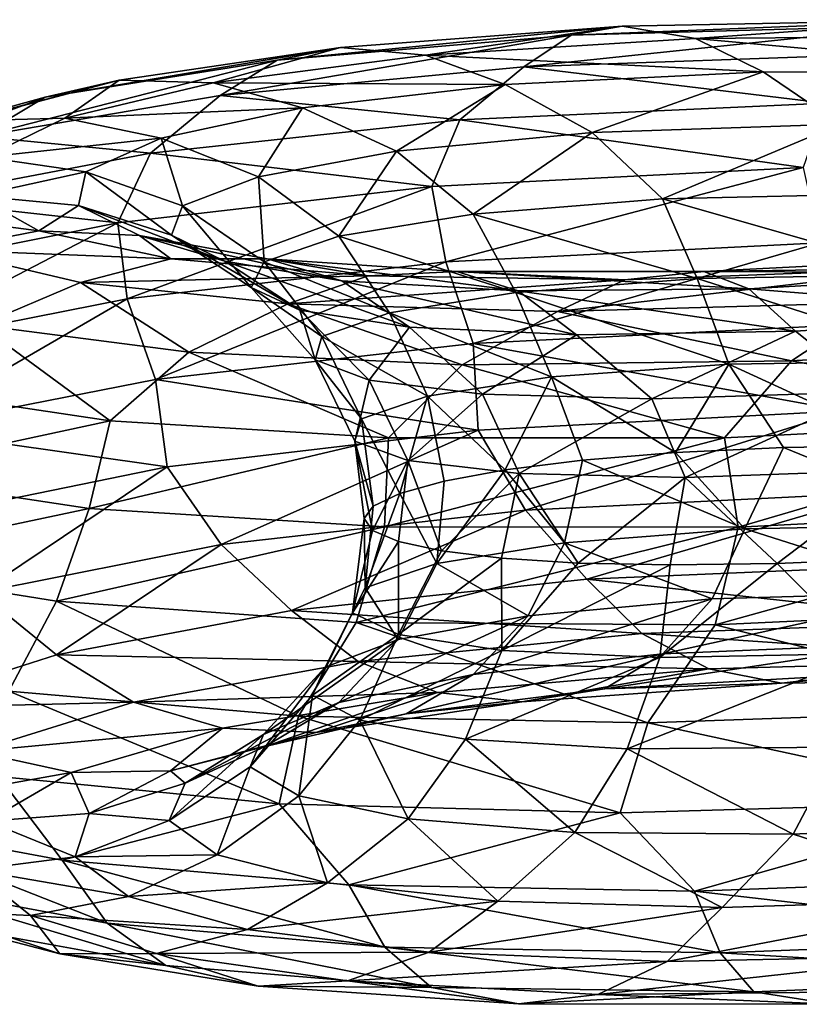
# Model space of a CAD drawing. Header units: metres. Extents: x -109 to 109, y -917 to 389.
# Tile 290 of 656: x -15.91 to -10.46, y -762.55 to -755.67. Entities that reach past the tile are written whole.
import ezdxf

# ---------------------------------------------------------------- set-up
doc = ezdxf.new("R2010")
doc.units = ezdxf.units.M
doc.layers.add('solid_24503124_XXX_01_SW0001', color=7, linetype='CONTINUOUS')

msp = doc.modelspace()

# ---------------------------------------------------------------- linework, layer by layer
at = {"layer": 'solid_24503124_XXX_01_SW0001'}
for points in [[(-14.106242, -755.948242, -17.474421), (-13.663479, -755.860596, -16.905458), (-11.695476, -755.711426, -19.204628)], [(-12.052533, -755.773682, -19.828331), (-14.106242, -755.948242, -17.474421), (-11.695476, -755.711426, -19.204628)], [(-11.695476, -755.711426, -19.204628), (-13.663479, -755.860596, -16.905458), (-13.06951, -755.914978, -16.505341)], [(-11.695476, -755.711426, -19.204628), (-13.06951, -755.914978, -16.505341), (-11.182524, -755.797852, -18.709648)], [(-12.381692, -755.995361, -20.388254), (-12.052533, -755.773682, -19.828331), (-9.631332, -755.707825, -21.806547)], [(-9.881902, -755.908508, -22.408657), (-12.381692, -755.995361, -20.388254), (-9.631332, -755.707825, -21.806547)], [(-12.052533, -755.773682, -19.828331), (-11.695476, -755.711426, -19.204628), (-9.367468, -755.666443, -21.14135)], [(-9.631332, -755.707825, -21.806547), (-12.052533, -755.773682, -19.828331), (-9.367468, -755.666443, -21.14135)], [(-9.367468, -755.666443, -21.14135), (-11.695476, -755.711426, -19.204628), (-11.182524, -755.797852, -18.709648)], [(-9.367468, -755.666443, -21.14135), (-11.182524, -755.797852, -18.709648), (-8.952052, -755.780273, -20.566967)], [(-14.505904, -756.19519, -17.980812), (-14.106242, -755.948242, -17.474421), (-12.052533, -755.773682, -19.828331)], [(-12.381692, -755.995361, -20.388254), (-14.505904, -756.19519, -17.980812), (-12.052533, -755.773682, -19.828331)], [(-8.952052, -755.780273, -20.566967), (-11.182524, -755.797852, -18.709648), (-8.578742, -756.036621, -20.010048)], [(-11.182524, -755.797852, -18.709648), (-13.06951, -755.914978, -16.505341), (-10.71075, -756.030334, -18.220985)], [(-11.182524, -755.797852, -18.709648), (-10.71075, -756.030334, -18.220985), (-8.578742, -756.036621, -20.010048)], [(-15.729293, -756.206848, -14.811019), (-15.210021, -756.089844, -14.308744), (-13.663479, -755.860596, -16.905458)], [(-14.106242, -755.948242, -17.474421), (-15.729293, -756.206848, -14.811019), (-13.663479, -755.860596, -16.905458)], [(-13.663479, -755.860596, -16.905458), (-15.210021, -756.089844, -14.308744), (-14.55428, -756.108826, -14.015977)], [(-13.663479, -755.860596, -16.905458), (-14.55428, -756.108826, -14.015977), (-13.06951, -755.914978, -16.505341)], [(-13.06951, -755.914978, -16.505341), (-14.55428, -756.108826, -14.015977), (-12.513065, -756.119324, -16.100134)], [(-13.06951, -755.914978, -16.505341), (-12.513065, -756.119324, -16.100134), (-10.71075, -756.030334, -18.220985)], [(-10.274626, -756.25, -22.798155), (-12.381692, -755.995361, -20.388254), (-9.881902, -755.908508, -22.408657)], [(-16.189741, -756.482605, -15.253931), (-15.729293, -756.206848, -14.811019), (-14.106242, -755.948242, -17.474421)], [(-14.505904, -756.19519, -17.980812), (-16.189741, -756.482605, -15.253931), (-14.106242, -755.948242, -17.474421)], [(-12.830863, -756.366333, -20.693031), (-14.505904, -756.19519, -17.980812), (-12.381692, -755.995361, -20.388254)], [(-10.274626, -756.25, -22.798155), (-12.830863, -756.366333, -20.693031), (-12.381692, -755.995361, -20.388254)], [(-10.71075, -756.030334, -18.220985), (-12.513065, -756.119324, -16.100134), (-11.903889, -756.455139, -15.903312)], [(-10.71075, -756.030334, -18.220985), (-11.903889, -756.455139, -15.903312), (-10.171016, -756.395569, -17.918137)], [(-8.578742, -756.036621, -20.010048), (-10.71075, -756.030334, -18.220985), (-10.171016, -756.395569, -17.918137)], [(-16.87208, -756.523071, -11.912678), (-16.287785, -756.373352, -11.488008), (-15.210021, -756.089844, -14.308744)], [(-15.729293, -756.206848, -14.811019), (-16.87208, -756.523071, -11.912678), (-15.210021, -756.089844, -14.308744)], [(-15.210021, -756.089844, -14.308744), (-16.287785, -756.373352, -11.488008), (-15.591418, -756.354675, -11.311617)], [(-15.210021, -756.089844, -14.308744), (-15.591418, -756.354675, -11.311617), (-14.55428, -756.108826, -14.015977)], [(-14.55428, -756.108826, -14.015977), (-15.591418, -756.354675, -11.311617), (-13.929408, -756.281677, -13.70693)], [(-14.55428, -756.108826, -14.015977), (-13.929408, -756.281677, -13.70693), (-12.513065, -756.119324, -16.100134)], [(-12.513065, -756.119324, -16.100134), (-13.929408, -756.281677, -13.70693), (-13.273298, -756.58551, -13.627597)], [(-12.513065, -756.119324, -16.100134), (-13.273298, -756.58551, -13.627597), (-11.903889, -756.455139, -15.903312)], [(-14.992502, -756.599365, -18.190552), (-16.189741, -756.482605, -15.253931), (-14.505904, -756.19519, -17.980812)], [(-12.830863, -756.366333, -20.693031), (-14.992502, -756.599365, -18.190552), (-14.505904, -756.19519, -17.980812)], [(-17.381779, -756.830566, -12.283489), (-16.87208, -756.523071, -11.912678), (-15.729293, -756.206848, -14.811019)], [(-16.189741, -756.482605, -15.253931), (-17.381779, -756.830566, -12.283489), (-15.729293, -756.206848, -14.811019)], [(-10.430539, -756.699524, -23.193016), (-12.830863, -756.366333, -20.693031), (-10.274626, -756.25, -22.798155)], [(-15.591418, -756.354675, -11.311617), (-14.916442, -756.493652, -11.108705), (-13.929408, -756.281677, -13.70693)], [(-13.929408, -756.281677, -13.70693), (-14.916442, -756.493652, -11.108705), (-14.237392, -756.764465, -11.153916)], [(-13.929408, -756.281677, -13.70693), (-14.237392, -756.764465, -11.153916), (-13.273298, -756.58551, -13.627597)], [(-16.287785, -756.373352, -11.488008), (-16.149303, -756.626343, -8.470498), (-15.591418, -756.354675, -11.311617)], [(-15.591418, -756.354675, -11.311617), (-16.149303, -756.626343, -8.470498), (-14.916442, -756.493652, -11.108705)], [(-13.025129, -756.832581, -21.059038), (-14.992502, -756.599365, -18.190552), (-12.830863, -756.366333, -20.693031)], [(-10.430539, -756.699524, -23.193016), (-13.025129, -756.832581, -21.059038), (-12.830863, -756.366333, -20.693031)], [(-10.171016, -756.395569, -17.918137), (-11.903889, -756.455139, -15.903312), (-11.41312, -756.918579, -15.754718)], [(-10.171016, -756.395569, -17.918137), (-11.41312, -756.918579, -15.754718), (-9.742035, -756.880737, -17.687799)], [(-11.903889, -756.455139, -15.903312), (-13.273298, -756.58551, -13.627597), (-12.737677, -757.025146, -13.570683)], [(-11.903889, -756.455139, -15.903312), (-12.737677, -757.025146, -13.570683), (-11.41312, -756.918579, -15.754718)], [(-14.992502, -756.599365, -18.190552), (-16.692137, -756.922363, -15.361698), (-16.189741, -756.482605, -15.253931)], [(-16.149303, -756.626343, -8.470498), (-15.443911, -756.730042, -8.380527), (-14.916442, -756.493652, -11.108705)], [(-14.916442, -756.493652, -11.108705), (-15.443911, -756.730042, -8.380527), (-14.767325, -756.968079, -8.552925)], [(-14.916442, -756.493652, -11.108705), (-14.767325, -756.968079, -8.552925), (-14.237392, -756.764465, -11.153916)], [(-15.21909, -757.085266, -18.522057), (-16.692137, -756.922363, -15.361698), (-14.992502, -756.599365, -18.190552)], [(-13.025129, -756.832581, -21.059038), (-15.21909, -757.085266, -18.522057), (-14.992502, -756.599365, -18.190552)], [(-13.273298, -756.58551, -13.627597), (-14.237392, -756.764465, -11.153916), (-13.675251, -757.17926, -11.195407)], [(-13.273298, -756.58551, -13.627597), (-13.675251, -757.17926, -11.195407), (-12.737677, -757.025146, -13.570683)], [(-16.149303, -756.626343, -8.470498), (-16.209921, -756.897705, -5.573709), (-15.443911, -756.730042, -8.380527)], [(-16.209921, -756.897705, -5.573709), (-15.494843, -756.965759, -5.600225), (-15.443911, -756.730042, -8.380527)], [(-15.443911, -756.730042, -8.380527), (-15.494843, -756.965759, -5.600225), (-14.845776, -757.172607, -5.897785)], [(-15.443911, -756.730042, -8.380527), (-14.845776, -757.172607, -5.897785), (-14.767325, -756.968079, -8.552925)], [(-10.430539, -756.699524, -23.193016), (-12.927632, -757.359802, -21.474926), (-13.025129, -756.832581, -21.059038)], [(-10.430539, -756.699524, -23.193016), (-10.314898, -757.226013, -23.575024), (-12.927632, -757.359802, -21.474926)], [(-14.237392, -756.764465, -11.153916), (-14.767325, -756.968079, -8.552925), (-14.198153, -757.35791, -8.696201)], [(-14.237392, -756.764465, -11.153916), (-14.198153, -757.35791, -8.696201), (-13.675251, -757.17926, -11.195407)], [(-13.025129, -756.832581, -21.059038), (-15.155431, -757.616394, -18.961536), (-15.21909, -757.085266, -18.522057)], [(-13.025129, -756.832581, -21.059038), (-12.927632, -757.359802, -21.474926), (-15.155431, -757.616394, -18.961536)], [(-9.742035, -756.880737, -17.687799), (-11.41312, -756.918579, -15.754718), (-9.561522, -757.446289, -17.425886)], [(-15.21909, -757.085266, -18.522057), (-16.943995, -757.430237, -15.654054), (-16.692137, -756.922363, -15.361698)], [(-16.919323, -756.993103, -5.50536), (-15.772872, -757.1427, -2.705583), (-16.209921, -756.897705, -5.573709)], [(-16.209921, -756.897705, -5.573709), (-15.772872, -757.1427, -2.705583), (-15.494843, -756.965759, -5.600225)], [(-11.41312, -756.918579, -15.754718), (-12.737677, -757.025146, -13.570683), (-11.172047, -757.476257, -15.513893)], [(-11.41312, -756.918579, -15.754718), (-11.172047, -757.476257, -15.513893), (-9.561522, -757.446289, -17.425886)], [(-16.919323, -756.993103, -5.50536), (-16.454268, -757.274658, -2.516772), (-15.772872, -757.1427, -2.705583)], [(-15.772872, -757.1427, -2.705583), (-15.068963, -757.175842, -2.848698), (-15.494843, -756.965759, -5.600225)], [(-15.494843, -756.965759, -5.600225), (-14.472053, -757.35437, -3.264724), (-14.845776, -757.172607, -5.897785)], [(-15.494843, -756.965759, -5.600225), (-15.068963, -757.175842, -2.848698), (-14.472053, -757.35437, -3.264724)], [(-14.767325, -756.968079, -8.552925), (-14.845776, -757.172607, -5.897785), (-14.289175, -757.538391, -6.142728)], [(-14.767325, -756.968079, -8.552925), (-14.289175, -757.538391, -6.142728), (-14.198153, -757.35791, -8.696201)], [(-12.737677, -757.025146, -13.570683), (-13.675251, -757.17926, -11.195407), (-12.43824, -757.573181, -13.359151)], [(-12.737677, -757.025146, -13.570683), (-12.43824, -757.573181, -13.359151), (-11.172047, -757.476257, -15.513893)], [(-15.21909, -757.085266, -18.522057), (-16.910631, -757.965759, -16.130878), (-16.943995, -757.430237, -15.654054)], [(-15.21909, -757.085266, -18.522057), (-15.155431, -757.616394, -18.961536), (-16.910631, -757.965759, -16.130878)], [(-16.454268, -757.274658, -2.516772), (-14.849674, -757.336914, 0.050975), (-15.772872, -757.1427, -2.705583)], [(-15.772872, -757.1427, -2.705583), (-14.849674, -757.336914, 0.050975), (-15.068963, -757.175842, -2.848698)], [(-15.068963, -757.175842, -2.848698), (-13.655473, -757.490967, -0.728921), (-14.472053, -757.35437, -3.264724)], [(-15.068963, -757.175842, -2.848698), (-14.177662, -757.336792, -0.205402), (-13.655473, -757.490967, -0.728921)], [(-14.849674, -757.336914, 0.050975), (-14.177662, -757.336792, -0.205402), (-15.068963, -757.175842, -2.848698)], [(-14.845776, -757.172607, -5.897785), (-13.947416, -757.697815, -3.607654), (-14.289175, -757.538391, -6.142728)], [(-14.845776, -757.172607, -5.897785), (-14.472053, -757.35437, -3.264724), (-13.947416, -757.697815, -3.607654)], [(-13.675251, -757.17926, -11.195407), (-14.198153, -757.35791, -8.696201), (-13.321365, -757.715454, -11.02157)], [(-13.675251, -757.17926, -11.195407), (-13.321365, -757.715454, -11.02157), (-12.43824, -757.573181, -13.359151)], [(-12.927632, -757.359802, -21.474926), (-10.314898, -757.226013, -23.575024), (-12.736945, -757.930054, -21.711548)], [(-10.314898, -757.226013, -23.575024), (-10.137723, -757.799927, -23.769735), (-12.736945, -757.930054, -21.711548)], [(-16.454268, -757.274658, -2.516772), (-15.481003, -757.502686, 0.353786), (-14.849674, -757.336914, 0.050975)], [(-16.184059, -757.801941, 0.312733), (-15.481003, -757.502686, 0.353786), (-16.454268, -757.274658, -2.516772)], [(-15.481003, -757.502686, 0.353786), (-13.470791, -757.457825, 2.616222), (-14.849674, -757.336914, 0.050975)], [(-15.155431, -757.616394, -18.961536), (-12.927632, -757.359802, -21.474926), (-14.956447, -758.18158, -19.255831)], [(-12.927632, -757.359802, -21.474926), (-12.736945, -757.930054, -21.711548), (-14.956447, -758.18158, -19.255831)], [(-14.849674, -757.336914, 0.050975), (-13.470791, -757.457825, 2.616222), (-14.177662, -757.336792, -0.205402)], [(-14.472053, -757.35437, -3.264724), (-13.181047, -757.814636, -1.162811), (-13.947416, -757.697815, -3.607654)], [(-14.472053, -757.35437, -3.264724), (-13.655473, -757.490967, -0.728921), (-13.181047, -757.814636, -1.162811)], [(-14.198153, -757.35791, -8.696201), (-14.289175, -757.538391, -6.142728), (-13.794401, -757.880188, -8.567988)], [(-14.198153, -757.35791, -8.696201), (-13.794401, -757.880188, -8.567988), (-13.321365, -757.715454, -11.02157)], [(-14.177662, -757.336792, -0.205402), (-12.423143, -757.56189, 1.637415), (-13.655473, -757.490967, -0.728921)], [(-14.177662, -757.336792, -0.205402), (-12.850292, -757.427063, 2.253205), (-12.423143, -757.56189, 1.637415)], [(-13.470791, -757.457825, 2.616222), (-12.850292, -757.427063, 2.253205), (-14.177662, -757.336792, -0.205402)], [(-11.125604, -757.427307, 4.45541), (-9.059457, -757.322327, 6.339743), (-8.868869, -757.436157, 5.597975)], [(-9.524192, -757.40332, 6.883672), (-9.059457, -757.322327, 6.339743), (-11.125604, -757.427307, 4.45541)], [(-13.470791, -757.457825, 2.616222), (-11.676275, -757.485229, 4.915185), (-12.850292, -757.427063, 2.253205)], [(-12.850292, -757.427063, 2.253205), (-10.81029, -757.548523, 3.765853), (-12.423143, -757.56189, 1.637415)], [(-12.850292, -757.427063, 2.253205), (-11.125604, -757.427307, 4.45541), (-10.81029, -757.548523, 3.765853)], [(-11.676275, -757.485229, 4.915185), (-11.125604, -757.427307, 4.45541), (-12.850292, -757.427063, 2.253205)], [(-12.148309, -757.706055, 5.412041), (-9.524192, -757.40332, 6.883672), (-11.676275, -757.485229, 4.915185)], [(-12.148309, -757.706055, 5.412041), (-9.892191, -757.643799, 7.454309), (-9.524192, -757.40332, 6.883672)], [(-11.676275, -757.485229, 4.915185), (-9.524192, -757.40332, 6.883672), (-11.125604, -757.427307, 4.45541)], [(-11.125604, -757.427307, 4.45541), (-8.868869, -757.436157, 5.597975), (-10.81029, -757.548523, 3.765853)], [(-10.81029, -757.548523, 3.765853), (-8.868869, -757.436157, 5.597975), (-8.635471, -757.722473, 4.963733)], [(-16.184059, -757.801941, 0.312733), (-14.724128, -757.990662, 3.085742), (-15.481003, -757.502686, 0.353786)], [(-15.481003, -757.502686, 0.353786), (-14.031578, -757.653442, 3.022826), (-13.470791, -757.457825, 2.616222)], [(-14.724128, -757.990662, 3.085742), (-14.031578, -757.653442, 3.022826), (-15.481003, -757.502686, 0.353786)], [(-14.031578, -757.653442, 3.022826), (-11.676275, -757.485229, 4.915185), (-13.470791, -757.457825, 2.616222)], [(-14.031578, -757.653442, 3.022826), (-12.148309, -757.706055, 5.412041), (-11.676275, -757.485229, 4.915185)], [(-13.655473, -757.490967, -0.728921), (-12.015593, -757.869019, 1.122868), (-13.181047, -757.814636, -1.162811)], [(-13.655473, -757.490967, -0.728921), (-12.423143, -757.56189, 1.637415), (-12.015593, -757.869019, 1.122868)], [(-11.172047, -757.476257, -15.513893), (-12.43824, -757.573181, -13.359151), (-10.949351, -758.073853, -15.534458)], [(-9.561522, -757.446289, -17.425886), (-11.172047, -757.476257, -15.513893), (-9.371205, -758.05011, -17.412132)], [(-11.172047, -757.476257, -15.513893), (-10.949351, -758.073853, -15.534458), (-9.371205, -758.05011, -17.412132)], [(-14.289175, -757.538391, -6.142728), (-13.84211, -758.044739, -6.067699), (-13.794401, -757.880188, -8.567988)], [(-14.289175, -757.538391, -6.142728), (-13.947416, -757.697815, -3.607654), (-13.84211, -758.044739, -6.067699)], [(-12.43824, -757.573181, -13.359151), (-13.321365, -757.715454, -11.02157), (-12.189974, -758.163879, -13.419136)], [(-12.43824, -757.573181, -13.359151), (-12.189974, -758.163879, -13.419136), (-10.949351, -758.073853, -15.534458)], [(-12.423143, -757.56189, 1.637415), (-10.81029, -757.548523, 3.765853), (-10.484022, -757.843079, 3.183715)], [(-12.423143, -757.56189, 1.637415), (-10.484022, -757.843079, 3.183715), (-12.015593, -757.869019, 1.122868)], [(-10.81029, -757.548523, 3.765853), (-8.635471, -757.722473, 4.963733), (-10.484022, -757.843079, 3.183715)], [(-16.910631, -757.965759, -16.130878), (-15.155431, -757.616394, -18.961536), (-16.72666, -758.528687, -16.46876)], [(-15.155431, -757.616394, -18.961536), (-14.956447, -758.18158, -19.255831), (-16.72666, -758.528687, -16.46876)], [(-10.512946, -758.051575, 7.717951), (-9.892191, -757.643799, 7.454309), (-12.148309, -757.706055, 5.412041)], [(-10.512946, -758.051575, 7.717951), (-7.890677, -757.891235, 9.443831), (-9.892191, -757.643799, 7.454309)], [(-14.724128, -757.990662, 3.085742), (-12.81324, -758.079712, 5.577223), (-14.031578, -757.653442, 3.022826)], [(-12.81324, -758.079712, 5.577223), (-12.148309, -757.706055, 5.412041), (-14.031578, -757.653442, 3.022826)], [(-13.947416, -757.697815, -3.607654), (-13.464211, -758.186279, -3.592749), (-13.84211, -758.044739, -6.067699)], [(-13.947416, -757.697815, -3.607654), (-13.181047, -757.814636, -1.162811), (-13.464211, -758.186279, -3.592749)], [(-13.321365, -757.715454, -11.02157), (-13.794401, -757.880188, -8.567988), (-13.055117, -758.298889, -11.124833)], [(-13.321365, -757.715454, -11.02157), (-13.055117, -758.298889, -11.124833), (-12.189974, -758.163879, -13.419136)], [(-12.81324, -758.079712, 5.577223), (-10.512946, -758.051575, 7.717951), (-12.148309, -757.706055, 5.412041)], [(-10.484022, -757.843079, 3.183715), (-8.635471, -757.722473, 4.963733), (-9.950117, -758.268311, 2.987044)], [(-16.755554, -758.248047, 0.278992), (-15.274758, -758.470093, 3.1382), (-16.184059, -757.801941, 0.312733)], [(-15.274758, -758.470093, 3.1382), (-14.724128, -757.990662, 3.085742), (-16.184059, -757.801941, 0.312733)], [(-13.181047, -757.814636, -1.162811), (-12.670759, -758.283508, -1.213927), (-13.464211, -758.186279, -3.592749)], [(-13.181047, -757.814636, -1.162811), (-12.015593, -757.869019, 1.122868), (-12.670759, -758.283508, -1.213927)], [(-10.143646, -758.401489, -23.623508), (-12.736945, -757.930054, -21.711548), (-10.137723, -757.799927, -23.769735)], [(-12.015593, -757.869019, 1.122868), (-10.484022, -757.843079, 3.183715), (-11.487905, -758.316711, 1.000653)], [(-10.484022, -757.843079, 3.183715), (-9.950117, -758.268311, 2.987044), (-11.487905, -758.316711, 1.000653)], [(-13.794401, -757.880188, -8.567988), (-13.84211, -758.044739, -6.067699), (-13.5183, -758.456299, -8.716999)], [(-13.794401, -757.880188, -8.567988), (-13.5183, -758.456299, -8.716999), (-13.055117, -758.298889, -11.124833)], [(-12.015593, -757.869019, 1.122868), (-11.487905, -758.316711, 1.000653), (-12.670759, -758.283508, -1.213927)], [(-8.296082, -758.454163, 9.724894), (-7.890677, -757.891235, 9.443831), (-10.512946, -758.051575, 7.717951)], [(-15.274758, -758.470093, 3.1382), (-13.328598, -758.59021, 5.712193), (-14.724128, -757.990662, 3.085742)], [(-12.702002, -758.536621, -21.55298), (-14.956447, -758.18158, -19.255831), (-12.736945, -757.930054, -21.711548)], [(-13.328598, -758.59021, 5.712193), (-12.81324, -758.079712, 5.577223), (-14.724128, -757.990662, 3.085742)], [(-10.143646, -758.401489, -23.623508), (-12.702002, -758.536621, -21.55298), (-12.736945, -757.930054, -21.711548)], [(-13.84211, -758.044739, -6.067699), (-13.564605, -758.613525, -6.263492), (-13.5183, -758.456299, -8.716999)], [(-13.84211, -758.044739, -6.067699), (-13.464211, -758.186279, -3.592749), (-13.564605, -758.613525, -6.263492)], [(-10.979501, -758.590149, 7.929798), (-10.512946, -758.051575, 7.717951), (-12.81324, -758.079712, 5.577223)], [(-10.979501, -758.590149, 7.929798), (-8.296082, -758.454163, 9.724894), (-10.512946, -758.051575, 7.717951)], [(-9.371205, -758.05011, -17.412132), (-10.949351, -758.073853, -15.534458), (-9.713177, -758.641724, -17.105865)], [(-13.328598, -758.59021, 5.712193), (-10.979501, -758.590149, 7.929798), (-12.81324, -758.079712, 5.577223)], [(-10.949351, -758.073853, -15.534458), (-12.189974, -758.163879, -13.419136), (-11.322818, -758.692322, -14.991408)], [(-10.949351, -758.073853, -15.534458), (-11.322818, -758.692322, -14.991408), (-10.567643, -758.656555, -16.083818)], [(-10.949351, -758.073853, -15.534458), (-10.567643, -758.656555, -16.083818), (-9.713177, -758.641724, -17.105865)], [(-14.876379, -758.792664, -19.089769), (-16.72666, -758.528687, -16.46876), (-14.956447, -758.18158, -19.255831)], [(-12.702002, -758.536621, -21.55298), (-14.876379, -758.792664, -19.089769), (-14.956447, -758.18158, -19.255831)], [(-13.464211, -758.186279, -3.592749), (-13.193766, -758.748169, -3.834864), (-13.564605, -758.613525, -6.263492)], [(-13.464211, -758.186279, -3.592749), (-12.670759, -758.283508, -1.213927), (-13.193766, -758.748169, -3.834864)], [(-12.189974, -758.163879, -13.419136), (-13.055117, -758.298889, -11.124833), (-12.513148, -758.813904, -12.622002)], [(-12.189974, -758.163879, -13.419136), (-12.513148, -758.813904, -12.622002), (-11.972486, -758.745911, -13.835349)], [(-12.189974, -758.163879, -13.419136), (-11.972486, -758.745911, -13.835349), (-11.322818, -758.692322, -14.991408)], [(-17.007135, -758.843567, 0.632952), (-15.274758, -758.470093, 3.1382), (-16.755554, -758.248047, 0.278992)], [(-13.055117, -758.298889, -11.124833), (-13.5183, -758.456299, -8.716999), (-13.248294, -758.977722, -10.074885)], [(-13.055117, -758.298889, -11.124833), (-13.248294, -758.977722, -10.074885), (-12.939842, -758.892517, -11.364003)], [(-12.670759, -758.283508, -1.213927), (-12.415659, -758.838989, -1.500438), (-13.193766, -758.748169, -3.834864)], [(-13.055117, -758.298889, -11.124833), (-12.939842, -758.892517, -11.364003), (-12.513148, -758.813904, -12.622002)], [(-12.670759, -758.283508, -1.213927), (-11.487905, -758.316711, 1.000653), (-12.415659, -758.838989, -1.500438)], [(-11.487905, -758.316711, 1.000653), (-11.255925, -758.866577, 0.673081), (-12.415659, -758.838989, -1.500438)], [(-11.487905, -758.316711, 1.000653), (-9.950117, -758.268311, 2.987044), (-11.255925, -758.866577, 0.673081)], [(-9.950117, -758.268311, 2.987044), (-9.748372, -758.813477, 2.623076), (-11.255925, -758.866577, 0.673081)], [(-12.371884, -759.094482, -21.44418), (-12.702002, -758.536621, -21.55298), (-10.143646, -758.401489, -23.623508)], [(-9.872382, -758.972229, -23.461506), (-12.371884, -759.094482, -21.44418), (-10.143646, -758.401489, -23.623508)], [(-17.007135, -758.843567, 0.632952), (-15.420403, -759.082275, 3.546137), (-15.274758, -758.470093, 3.1382)], [(-15.420403, -759.082275, 3.546137), (-13.328598, -758.59021, 5.712193), (-15.274758, -758.470093, 3.1382)], [(-13.5183, -758.456299, -8.716999), (-13.564605, -758.613525, -6.263492), (-13.435432, -759.065918, -8.766741)], [(-13.5183, -758.456299, -8.716999), (-13.435432, -759.065918, -8.766741), (-13.248294, -758.977722, -10.074885)], [(-10.884646, -759.213318, 8.382392), (-8.296082, -758.454163, 9.724894), (-10.979501, -758.590149, 7.929798)], [(-10.884646, -759.213318, 8.382392), (-8.075459, -759.070679, 10.164456), (-8.296082, -758.454163, 9.724894)], [(-14.876379, -758.792664, -19.089769), (-16.597004, -759.14325, -16.30057), (-16.72666, -758.528687, -16.46876)], [(-14.498602, -759.335754, -19.043962), (-14.876379, -758.792664, -19.089769), (-12.702002, -758.536621, -21.55298)], [(-12.371884, -759.094482, -21.44418), (-14.498602, -759.335754, -19.043962), (-12.702002, -758.536621, -21.55298)], [(-15.420403, -759.082275, 3.546137), (-13.357308, -759.211853, 6.153795), (-13.328598, -758.59021, 5.712193)], [(-13.357308, -759.211853, 6.153795), (-10.979501, -758.590149, 7.929798), (-13.328598, -758.59021, 5.712193)], [(-13.357308, -759.211853, 6.153795), (-10.884646, -759.213318, 8.382392), (-10.979501, -758.590149, 7.929798)], [(-13.564605, -758.613525, -6.263492), (-13.440216, -759.237732, -6.12143), (-13.499346, -759.153687, -7.446323)], [(-13.564605, -758.613525, -6.263492), (-13.193766, -758.748169, -3.834864), (-13.440216, -759.237732, -6.12143)], [(-13.564605, -758.613525, -6.263492), (-13.499346, -759.153687, -7.446323), (-13.435432, -759.065918, -8.766741)], [(-10.567643, -758.656555, -16.083818), (-11.322818, -758.692322, -14.991408), (-10.839106, -759.225098, -16.075659)], [(-10.567643, -758.656555, -16.083818), (-10.839106, -759.225098, -16.075659), (-9.24944, -759.195496, -17.918772)], [(-9.713177, -758.641724, -17.105865), (-10.567643, -758.656555, -16.083818), (-9.24944, -759.195496, -17.918772)], [(-13.193766, -758.748169, -3.834864), (-13.25926, -759.314331, -4.805633), (-13.440216, -759.237732, -6.12143)], [(-13.193766, -758.748169, -3.834864), (-12.958204, -759.379944, -3.511204), (-13.25926, -759.314331, -4.805633)], [(-13.193766, -758.748169, -3.834864), (-12.415659, -758.838989, -1.500438), (-12.958204, -759.379944, -3.511204)], [(-11.972486, -758.745911, -13.835349), (-12.513148, -758.813904, -12.622002), (-12.09928, -759.322998, -13.994729)], [(-11.972486, -758.745911, -13.835349), (-12.09928, -759.322998, -13.994729), (-10.839106, -759.225098, -16.075659)], [(-11.322818, -758.692322, -14.991408), (-11.972486, -758.745911, -13.835349), (-10.839106, -759.225098, -16.075659)], [(-16.184658, -759.670349, -16.32556), (-16.597004, -759.14325, -16.30057), (-14.876379, -758.792664, -19.089769)], [(-14.498602, -759.335754, -19.043962), (-16.184658, -759.670349, -16.32556), (-14.876379, -758.792664, -19.089769)], [(-12.513148, -758.813904, -12.622002), (-12.991538, -759.468445, -11.731845), (-12.09928, -759.322998, -13.994729)], [(-12.513148, -758.813904, -12.622002), (-12.939842, -758.892517, -11.364003), (-12.991538, -759.468445, -11.731845)], [(-11.255925, -758.866577, 0.673081), (-9.748372, -758.813477, 2.623076), (-10.612476, -759.467773, 1.235951)], [(-9.748372, -758.813477, 2.623076), (-9.770654, -759.432373, 2.265028), (-10.612476, -759.467773, 1.235951)], [(-17.260977, -759.471375, 0.562589), (-15.420403, -759.082275, 3.546137), (-17.007135, -758.843567, 0.632952)], [(-12.415659, -758.838989, -1.500438), (-12.538631, -759.431091, -2.249019), (-12.958204, -759.379944, -3.511204)], [(-12.415659, -758.838989, -1.500438), (-12.003462, -759.4646, -1.030505), (-12.538631, -759.431091, -2.249019)], [(-12.415659, -758.838989, -1.500438), (-11.255925, -758.866577, 0.673081), (-12.003462, -759.4646, -1.030505)], [(-11.255925, -758.866577, 0.673081), (-11.359138, -759.477661, 0.13421), (-12.003462, -759.4646, -1.030505)], [(-11.255925, -758.866577, 0.673081), (-10.612476, -759.467773, 1.235951), (-11.359138, -759.477661, 0.13421)], [(-12.939842, -758.892517, -11.364003), (-13.248294, -758.977722, -10.074885), (-12.991538, -759.468445, -11.731845)], [(-13.248294, -758.977722, -10.074885), (-13.492222, -759.638611, -9.351696), (-12.991538, -759.468445, -11.731845)], [(-13.248294, -758.977722, -10.074885), (-13.435432, -759.065918, -8.766741), (-13.492222, -759.638611, -9.351696)], [(-11.94277, -759.577454, -21.220829), (-12.371884, -759.094482, -21.44418), (-9.872382, -758.972229, -23.461506)], [(-9.519739, -759.475037, -23.169241), (-11.94277, -759.577454, -21.220829), (-9.872382, -758.972229, -23.461506)], [(-17.260977, -759.471375, 0.562589), (-15.649686, -759.730957, 3.516057), (-15.420403, -759.082275, 3.546137)], [(-15.649686, -759.730957, 3.516057), (-13.357308, -759.211853, 6.153795), (-15.420403, -759.082275, 3.546137)], [(-13.435432, -759.065918, -8.766741), (-13.499346, -759.153687, -7.446323), (-13.492222, -759.638611, -9.351696)], [(-11.044394, -759.895386, 8.418704), (-8.075459, -759.070679, 10.164456), (-10.884646, -759.213318, 8.382392)], [(-11.044394, -759.895386, 8.418704), (-8.192389, -759.764343, 10.224863), (-8.075459, -759.070679, 10.164456)], [(-14.007559, -759.795898, -18.902065), (-14.498602, -759.335754, -19.043962), (-12.371884, -759.094482, -21.44418)], [(-11.94277, -759.577454, -21.220829), (-14.007559, -759.795898, -18.902065), (-12.371884, -759.094482, -21.44418)], [(-13.499346, -759.153687, -7.446323), (-13.581244, -759.811157, -6.919964), (-13.492222, -759.638611, -9.351696)], [(-13.499346, -759.153687, -7.446323), (-13.440216, -759.237732, -6.12143), (-13.581244, -759.811157, -6.919964)], [(-15.649686, -759.730957, 3.516057), (-13.554883, -759.878723, 6.159625), (-13.357308, -759.211853, 6.153795)], [(-13.554883, -759.878723, 6.159625), (-10.884646, -759.213318, 8.382392), (-13.357308, -759.211853, 6.153795)], [(-13.554883, -759.878723, 6.159625), (-11.044394, -759.895386, 8.418704), (-10.884646, -759.213318, 8.382392)], [(-10.839106, -759.225098, -16.075659), (-12.09928, -759.322998, -13.994729), (-11.065823, -759.714783, -16.414108)], [(-10.839106, -759.225098, -16.075659), (-11.065823, -759.714783, -16.414108), (-9.443813, -759.667297, -18.292265)], [(-9.24944, -759.195496, -17.918772), (-10.839106, -759.225098, -16.075659), (-9.443813, -759.667297, -18.292265)], [(-13.440216, -759.237732, -6.12143), (-13.25926, -759.314331, -4.805633), (-13.581244, -759.811157, -6.919964)], [(-15.6487, -760.105591, -16.275126), (-16.184658, -759.670349, -16.32556), (-14.498602, -759.335754, -19.043962)], [(-14.007559, -759.795898, -18.902065), (-15.6487, -760.105591, -16.275126), (-14.498602, -759.335754, -19.043962)], [(-13.25926, -759.314331, -4.805633), (-13.259252, -759.963867, -4.504306), (-13.581244, -759.811157, -6.919964)], [(-13.25926, -759.314331, -4.805633), (-12.958204, -759.379944, -3.511204), (-13.259252, -759.963867, -4.504306)], [(-12.09928, -759.322998, -13.994729), (-12.991538, -759.468445, -11.731845), (-12.351261, -759.832764, -14.293426)], [(-12.09928, -759.322998, -13.994729), (-12.351261, -759.832764, -14.293426), (-11.065823, -759.714783, -16.414108)], [(-12.958204, -759.379944, -3.511204), (-12.538631, -759.431091, -2.249019), (-13.259252, -759.963867, -4.504306)], [(-12.538631, -759.431091, -2.249019), (-12.536508, -760.075256, -2.173433), (-13.259252, -759.963867, -4.504306)], [(-12.538631, -759.431091, -2.249019), (-12.003462, -759.4646, -1.030505), (-12.536508, -760.075256, -2.173433)], [(-10.612476, -759.467773, 1.235951), (-9.770654, -759.432373, 2.265028), (-9.980807, -760.097534, 1.976562)], [(-17.260977, -759.471375, 0.562589), (-15.98222, -760.358704, 2.983399), (-15.649686, -759.730957, 3.516057)], [(-12.991538, -759.468445, -11.731845), (-13.492222, -759.638611, -9.351696), (-13.260942, -759.999756, -11.987247)], [(-12.991538, -759.468445, -11.731845), (-13.260942, -759.999756, -11.987247), (-12.351261, -759.832764, -14.293426)], [(-12.003462, -759.4646, -1.030505), (-11.359138, -759.477661, 0.13421), (-12.536508, -760.075256, -2.173433)], [(-11.359138, -759.477661, 0.13421), (-11.431021, -760.125427, 0.006524), (-12.536508, -760.075256, -2.173433)], [(-9.227081, -759.873169, -22.67454), (-11.94277, -759.577454, -21.220829), (-9.519739, -759.475037, -23.169241)], [(-10.612476, -759.467773, 1.235951), (-9.980807, -760.097534, 1.976562), (-11.431021, -760.125427, 0.006524)], [(-11.359138, -759.477661, 0.13421), (-10.612476, -759.467773, 1.235951), (-11.431021, -760.125427, 0.006524)], [(-11.557998, -759.956909, -20.775246), (-14.007559, -759.795898, -18.902065), (-11.94277, -759.577454, -21.220829)], [(-13.492222, -759.638611, -9.351696), (-13.770713, -760.192261, -9.561579), (-13.260942, -759.999756, -11.987247)], [(-13.492222, -759.638611, -9.351696), (-13.581244, -759.811157, -6.919964), (-13.770713, -760.192261, -9.561579)], [(-9.227081, -759.873169, -22.67454), (-11.557998, -759.956909, -20.775246), (-11.94277, -759.577454, -21.220829)], [(-15.6487, -760.105591, -16.275126), (-16.816053, -760.479309, -13.411313), (-16.184658, -759.670349, -16.32556)], [(-9.443813, -759.667297, -18.292265), (-11.411321, -760.099243, -16.823809), (-9.73842, -760.027893, -18.754332)], [(-9.443813, -759.667297, -18.292265), (-11.065823, -759.714783, -16.414108), (-11.411321, -760.099243, -16.823809)], [(-15.649686, -759.730957, 3.516057), (-15.98222, -760.358704, 2.983399), (-13.95756, -760.534424, 5.66554)], [(-15.649686, -759.730957, 3.516057), (-13.95756, -760.534424, 5.66554), (-13.554883, -759.878723, 6.159625)], [(-11.065823, -759.714783, -16.414108), (-12.737194, -760.243958, -14.643301), (-11.411321, -760.099243, -16.823809)], [(-11.065823, -759.714783, -16.414108), (-12.351261, -759.832764, -14.293426), (-12.737194, -760.243958, -14.643301)], [(-11.044394, -759.895386, 8.418704), (-8.716413, -760.484131, 9.852844), (-8.192389, -759.764343, 10.224863)], [(-13.539992, -760.152832, -18.519129), (-15.6487, -760.105591, -16.275126), (-14.007559, -759.795898, -18.902065)], [(-11.557998, -759.956909, -20.775246), (-13.539992, -760.152832, -18.519129), (-14.007559, -759.795898, -18.902065)], [(-13.581244, -759.811157, -6.919964), (-13.860097, -760.387329, -7.083443), (-13.770713, -760.192261, -9.561579)], [(-13.581244, -759.811157, -6.919964), (-13.259252, -759.963867, -4.504306), (-13.860097, -760.387329, -7.083443)], [(-12.351261, -759.832764, -14.293426), (-13.675618, -760.439819, -12.271543), (-12.737194, -760.243958, -14.643301)], [(-12.351261, -759.832764, -14.293426), (-13.260942, -759.999756, -11.987247), (-13.675618, -760.439819, -12.271543)], [(-13.554883, -759.878723, 6.159625), (-13.95756, -760.534424, 5.66554), (-11.515992, -760.58197, 7.974982)], [(-13.554883, -759.878723, 6.159625), (-11.515992, -760.58197, 7.974982), (-11.044394, -759.895386, 8.418704)], [(-8.85723, -760.144104, -22.122242), (-11.557998, -759.956909, -20.775246), (-9.227081, -759.873169, -22.67454)], [(-11.044394, -759.895386, 8.418704), (-11.515992, -760.58197, 7.974982), (-8.716413, -760.484131, 9.852844)], [(-13.259252, -759.963867, -4.504306), (-13.529832, -760.562012, -4.621882), (-13.860097, -760.387329, -7.083443)], [(-11.089736, -760.202698, -20.289871), (-13.539992, -760.152832, -18.519129), (-11.557998, -759.956909, -20.775246)], [(-13.259252, -759.963867, -4.504306), (-12.536508, -760.075256, -2.173433), (-13.529832, -760.562012, -4.621882)], [(-8.85723, -760.144104, -22.122242), (-11.089736, -760.202698, -20.289871), (-11.557998, -759.956909, -20.775246)], [(-13.260942, -759.999756, -11.987247), (-14.201686, -760.662292, -9.776532), (-13.675618, -760.439819, -12.271543)], [(-13.260942, -759.999756, -11.987247), (-13.770713, -760.192261, -9.561579), (-14.201686, -760.662292, -9.776532)], [(-9.73842, -760.027893, -18.754332), (-11.818661, -760.343384, -17.325912), (-10.07608, -760.245728, -19.312103)], [(-9.73842, -760.027893, -18.754332), (-11.411321, -760.099243, -16.823809), (-11.818661, -760.343384, -17.325912)], [(-15.109611, -760.436584, -15.966663), (-16.816053, -760.479309, -13.411313), (-15.6487, -760.105591, -16.275126)], [(-13.539992, -760.152832, -18.519129), (-15.109611, -760.436584, -15.966663), (-15.6487, -760.105591, -16.275126)], [(-12.536508, -760.075256, -2.173433), (-12.790401, -760.694153, -2.247007), (-13.529832, -760.562012, -4.621882)], [(-11.411321, -760.099243, -16.823809), (-13.203888, -760.517883, -15.079915), (-11.818661, -760.343384, -17.325912)], [(-11.411321, -760.099243, -16.823809), (-12.737194, -760.243958, -14.643301), (-13.203888, -760.517883, -15.079915)], [(-12.536508, -760.075256, -2.173433), (-11.431021, -760.125427, 0.006524), (-12.790401, -760.694153, -2.247007)], [(-11.431021, -760.125427, 0.006524), (-11.660284, -760.763245, -0.026273), (-12.790401, -760.694153, -2.247007)], [(-9.980807, -760.097534, 1.976562), (-10.178353, -760.751892, 1.980124), (-11.660284, -760.763245, -0.026273)], [(-11.431021, -760.125427, 0.006524), (-9.980807, -760.097534, 1.976562), (-11.660284, -760.763245, -0.026273)], [(-12.986823, -760.368835, -18.115643), (-15.109611, -760.436584, -15.966663), (-13.539992, -760.152832, -18.519129)], [(-13.770713, -760.192261, -9.561579), (-14.294272, -760.887512, -7.227309), (-14.201686, -760.662292, -9.776532)], [(-13.770713, -760.192261, -9.561579), (-13.860097, -760.387329, -7.083443), (-14.294272, -760.887512, -7.227309)], [(-11.089736, -760.202698, -20.289871), (-12.986823, -760.368835, -18.115643), (-13.539992, -760.152832, -18.519129)], [(-10.582032, -760.302979, -19.79221), (-11.089736, -760.202698, -20.289871), (-8.85723, -760.144104, -22.122242)], [(-8.447221, -760.273254, -21.547218), (-10.582032, -760.302979, -19.79221), (-8.85723, -760.144104, -22.122242)], [(-12.737194, -760.243958, -14.643301), (-14.189436, -760.746399, -12.634242), (-13.203888, -760.517883, -15.079915)], [(-12.737194, -760.243958, -14.643301), (-13.675618, -760.439819, -12.271543), (-14.189436, -760.746399, -12.634242)], [(-12.3975, -760.435303, -17.710573), (-12.986823, -760.368835, -18.115643), (-11.089736, -760.202698, -20.289871)], [(-10.582032, -760.302979, -19.79221), (-12.3975, -760.435303, -17.710573), (-11.089736, -760.202698, -20.289871)], [(-10.07608, -760.245728, -19.312103), (-11.818661, -760.343384, -17.325912), (-10.582032, -760.302979, -19.79221)], [(-10.07608, -760.245728, -19.312103), (-10.582032, -760.302979, -19.79221), (-8.447221, -760.273254, -21.547218)], [(-11.818661, -760.343384, -17.325912), (-12.3975, -760.435303, -17.710573), (-10.582032, -760.302979, -19.79221)], [(-15.98222, -760.358704, 2.983399), (-16.054924, -760.955566, 2.482687), (-14.09361, -761.146301, 5.169502)], [(-13.95756, -760.534424, 5.66554), (-15.98222, -760.358704, 2.983399), (-14.09361, -761.146301, 5.169502)], [(-12.986823, -760.368835, -18.115643), (-14.487563, -760.619202, -15.657668), (-15.109611, -760.436584, -15.966663)], [(-13.835535, -760.648193, -15.357664), (-14.487563, -760.619202, -15.657668), (-12.986823, -760.368835, -18.115643)], [(-13.860097, -760.387329, -7.083443), (-13.954118, -761.091797, -4.695002), (-14.294272, -760.887512, -7.227309)], [(-13.860097, -760.387329, -7.083443), (-13.529832, -760.562012, -4.621882), (-13.954118, -761.091797, -4.695002)], [(-12.3975, -760.435303, -17.710573), (-13.835535, -760.648193, -15.357664), (-12.986823, -760.368835, -18.115643)], [(-11.818661, -760.343384, -17.325912), (-13.203888, -760.517883, -15.079915), (-12.3975, -760.435303, -17.710573)], [(-15.109611, -760.436584, -15.966663), (-16.219027, -760.781616, -13.187654), (-16.816053, -760.479309, -13.411313)], [(-14.487563, -760.619202, -15.657668), (-16.219027, -760.781616, -13.187654), (-15.109611, -760.436584, -15.966663)], [(-13.675618, -760.439819, -12.271543), (-14.749477, -761.00354, -10.058858), (-14.189436, -760.746399, -12.634242)], [(-13.675618, -760.439819, -12.271543), (-14.201686, -760.662292, -9.776532), (-14.749477, -761.00354, -10.058858)], [(-13.203888, -760.517883, -15.079915), (-13.835535, -760.648193, -15.357664), (-12.3975, -760.435303, -17.710573)], [(-13.203888, -760.517883, -15.079915), (-14.189436, -760.746399, -12.634242), (-13.835535, -760.648193, -15.357664)], [(-13.95756, -760.534424, 5.66554), (-14.09361, -761.146301, 5.169502), (-11.709759, -761.21051, 7.496871)], [(-11.515992, -760.58197, 7.974982), (-13.95756, -760.534424, 5.66554), (-11.709759, -761.21051, 7.496871)], [(-8.716413, -760.484131, 9.852844), (-11.515992, -760.58197, 7.974982), (-8.972774, -761.131714, 9.399257)], [(-13.529832, -760.562012, -4.621882), (-13.192033, -761.252014, -2.251842), (-13.954118, -761.091797, -4.695002)], [(-13.529832, -760.562012, -4.621882), (-12.790401, -760.694153, -2.247007), (-13.192033, -761.252014, -2.251842)], [(-11.515992, -760.58197, 7.974982), (-11.709759, -761.21051, 7.496871), (-8.972774, -761.131714, 9.399257)], [(-14.487563, -760.619202, -15.657668), (-15.546269, -760.928162, -12.98315), (-16.219027, -760.781616, -13.187654)], [(-14.852313, -760.917114, -12.797346), (-15.546269, -760.928162, -12.98315), (-14.487563, -760.619202, -15.657668)], [(-14.201686, -760.662292, -9.776532), (-14.861849, -761.264587, -7.424857), (-14.749477, -761.00354, -10.058858)], [(-14.201686, -760.662292, -9.776532), (-14.294272, -760.887512, -7.227309), (-14.861849, -761.264587, -7.424857)], [(-13.835535, -760.648193, -15.357664), (-14.852313, -760.917114, -12.797346), (-14.487563, -760.619202, -15.657668)], [(-14.189436, -760.746399, -12.634242), (-14.852313, -760.917114, -12.797346), (-13.835535, -760.648193, -15.357664)], [(-12.790401, -760.694153, -2.247007), (-12.027044, -761.346863, 0.032663), (-13.192033, -761.252014, -2.251842)], [(-12.790401, -760.694153, -2.247007), (-11.660284, -760.763245, -0.026273), (-12.027044, -761.346863, 0.032663)], [(-15.546269, -760.928162, -12.98315), (-16.838696, -761.158691, -10.262808), (-16.219027, -760.781616, -13.187654)], [(-14.189436, -760.746399, -12.634242), (-14.749477, -761.00354, -10.058858), (-14.852313, -760.917114, -12.797346)], [(-11.660284, -760.763245, -0.026273), (-10.499225, -761.358215, 2.09649), (-12.027044, -761.346863, 0.032663)], [(-11.660284, -760.763245, -0.026273), (-10.178353, -760.751892, 1.980124), (-10.499225, -761.358215, 2.09649)], [(-10.178353, -760.751892, 1.980124), (-8.652503, -761.269348, 3.879177), (-10.499225, -761.358215, 2.09649)], [(-15.546269, -760.928162, -12.98315), (-16.134611, -761.267517, -10.16965), (-16.838696, -761.158691, -10.262808)], [(-15.420782, -761.215393, -10.103489), (-16.134611, -761.267517, -10.16965), (-15.546269, -760.928162, -12.98315)], [(-14.852313, -760.917114, -12.797346), (-15.420782, -761.215393, -10.103489), (-15.546269, -760.928162, -12.98315)], [(-14.749477, -761.00354, -10.058858), (-15.420782, -761.215393, -10.103489), (-14.852313, -760.917114, -12.797346)], [(-14.294272, -760.887512, -7.227309), (-14.526454, -761.504822, -4.805447), (-14.861849, -761.264587, -7.424857)], [(-14.294272, -760.887512, -7.227309), (-13.954118, -761.091797, -4.695002), (-14.526454, -761.504822, -4.805447)], [(-17.138096, -761.25708, -0.426434), (-15.608551, -761.539917, 2.491138), (-16.054924, -760.955566, 2.482687)], [(-15.608551, -761.539917, 2.491138), (-14.09361, -761.146301, 5.169502), (-16.054924, -760.955566, 2.482687)], [(-14.749477, -761.00354, -10.058858), (-14.861849, -761.264587, -7.424857), (-15.420782, -761.215393, -10.103489)], [(-15.608551, -761.539917, 2.491138), (-13.606894, -761.714233, 5.119084), (-14.09361, -761.146301, 5.169502)], [(-13.954118, -761.091797, -4.695002), (-13.754393, -761.700256, -2.275045), (-14.526454, -761.504822, -4.805447)], [(-13.606894, -761.714233, 5.119084), (-11.709759, -761.21051, 7.496871), (-14.09361, -761.146301, 5.169502)], [(-13.954118, -761.091797, -4.695002), (-13.192033, -761.252014, -2.251842), (-13.754393, -761.700256, -2.275045)], [(-11.190632, -761.758423, 7.378452), (-8.972774, -761.131714, 9.399257), (-11.709759, -761.21051, 7.496871)], [(-11.190632, -761.758423, 7.378452), (-8.432656, -761.656799, 9.20655), (-8.972774, -761.131714, 9.399257)], [(-15.420782, -761.215393, -10.103489), (-15.518051, -761.516724, -7.351091), (-16.134611, -761.267517, -10.16965)], [(-14.861849, -761.264587, -7.424857), (-15.518051, -761.516724, -7.351091), (-15.420782, -761.215393, -10.103489)], [(-13.606894, -761.714233, 5.119084), (-11.190632, -761.758423, 7.378452), (-11.709759, -761.21051, 7.496871)], [(-15.294155, -761.981201, 2.023966), (-15.608551, -761.539917, 2.491138), (-17.138096, -761.25708, -0.426434)], [(-16.772293, -761.708496, -0.831122), (-15.294155, -761.981201, 2.023966), (-17.138096, -761.25708, -0.426434)], [(-15.518051, -761.516724, -7.351091), (-16.22876, -761.609741, -7.29589), (-16.134611, -761.267517, -10.16965)], [(-14.861849, -761.264587, -7.424857), (-14.526454, -761.504822, -4.805447), (-15.518051, -761.516724, -7.351091)], [(-13.192033, -761.252014, -2.251842), (-12.56441, -761.828674, 0.094418), (-13.754393, -761.700256, -2.275045)], [(-13.192033, -761.252014, -2.251842), (-12.027044, -761.346863, 0.032663), (-12.56441, -761.828674, 0.094418)], [(-10.499225, -761.358215, 2.09649), (-8.652503, -761.269348, 3.879177), (-9.098155, -761.810364, 4.095771)], [(-12.027044, -761.346863, 0.032663), (-10.99728, -761.871216, 2.238838), (-12.56441, -761.828674, 0.094418)], [(-12.027044, -761.346863, 0.032663), (-10.499225, -761.358215, 2.09649), (-10.99728, -761.871216, 2.238838)], [(-10.499225, -761.358215, 2.09649), (-9.098155, -761.810364, 4.095771), (-10.99728, -761.871216, 2.238838)], [(-15.518051, -761.516724, -7.351091), (-15.145097, -761.795044, -4.617428), (-16.22876, -761.609741, -7.29589)], [(-13.354856, -762.148193, 4.59952), (-13.606894, -761.714233, 5.119084), (-15.608551, -761.539917, 2.491138)], [(-15.294155, -761.981201, 2.023966), (-13.354856, -762.148193, 4.59952), (-15.608551, -761.539917, 2.491138)], [(-14.526454, -761.504822, -4.805447), (-15.145097, -761.795044, -4.617428), (-15.518051, -761.516724, -7.351091)], [(-14.526454, -761.504822, -4.805447), (-13.754393, -761.700256, -2.275045), (-15.145097, -761.795044, -4.617428)], [(-16.22876, -761.609741, -7.29589), (-15.830134, -761.927429, -4.443002), (-16.534998, -761.894287, -4.305851)], [(-15.145097, -761.795044, -4.617428), (-15.830134, -761.927429, -4.443002), (-16.22876, -761.609741, -7.29589)], [(-14.885677, -762.277405, 1.503233), (-15.294155, -761.981201, 2.023966), (-16.772293, -761.708496, -0.831122)], [(-16.296936, -762.022034, -1.271044), (-14.885677, -762.277405, 1.503233), (-16.772293, -761.708496, -0.831122)], [(-13.754393, -761.700256, -2.275045), (-14.313682, -762.025024, -1.98096), (-15.145097, -761.795044, -4.617428)], [(-13.754393, -761.700256, -2.275045), (-12.56441, -761.828674, 0.094418), (-14.313682, -762.025024, -1.98096)], [(-8.330236, -762.085388, 8.619997), (-8.432656, -761.656799, 9.20655), (-11.190632, -761.758423, 7.378452)], [(-11.010165, -762.18811, 6.818737), (-11.190632, -761.758423, 7.378452), (-13.606894, -761.714233, 5.119084)], [(-13.354856, -762.148193, 4.59952), (-11.010165, -762.18811, 6.818737), (-13.606894, -761.714233, 5.119084)], [(-11.010165, -762.18811, 6.818737), (-8.330236, -762.085388, 8.619997), (-11.190632, -761.758423, 7.378452)], [(-15.145097, -761.795044, -4.617428), (-14.313682, -762.025024, -1.98096), (-15.830134, -761.927429, -4.443002)], [(-12.56441, -761.828674, 0.094418), (-13.044678, -762.183228, 0.48287), (-14.313682, -762.025024, -1.98096)], [(-12.56441, -761.828674, 0.094418), (-10.99728, -761.871216, 2.238838), (-13.044678, -762.183228, 0.48287)], [(-9.098155, -761.810364, 4.095771), (-9.372732, -762.206543, 4.624937), (-11.381762, -762.249939, 2.70672)], [(-10.99728, -761.871216, 2.238838), (-9.098155, -761.810364, 4.095771), (-11.381762, -762.249939, 2.70672)], [(-16.534998, -761.894287, -4.305851), (-15.625618, -762.196716, -1.443889), (-16.296936, -762.022034, -1.271044)], [(-15.830134, -761.927429, -4.443002), (-15.625618, -762.196716, -1.443889), (-16.534998, -761.894287, -4.305851)], [(-10.99728, -761.871216, 2.238838), (-11.381762, -762.249939, 2.70672), (-13.044678, -762.183228, 0.48287)], [(-15.830134, -761.927429, -4.443002), (-14.9511, -762.19397, -1.693329), (-15.625618, -762.196716, -1.443889)], [(-14.313682, -762.025024, -1.98096), (-14.9511, -762.19397, -1.693329), (-15.830134, -761.927429, -4.443002)], [(-13.027493, -762.43103, 4.010917), (-13.354856, -762.148193, 4.59952), (-15.294155, -761.981201, 2.023966)], [(-14.885677, -762.277405, 1.503233), (-13.027493, -762.43103, 4.010917), (-15.294155, -761.981201, 2.023966)], [(-15.625618, -762.196716, -1.443889), (-14.885677, -762.277405, 1.503233), (-16.296936, -762.022034, -1.271044)], [(-14.313682, -762.025024, -1.98096), (-13.044678, -762.183228, 0.48287), (-14.9511, -762.19397, -1.693329)], [(-8.197546, -762.355469, 7.944199), (-8.330236, -762.085388, 8.619997), (-11.010165, -762.18811, 6.818737)], [(-13.044678, -762.183228, 0.48287), (-13.613997, -762.384888, 0.874113), (-14.9511, -762.19397, -1.693329)], [(-13.044678, -762.183228, 0.48287), (-11.381762, -762.249939, 2.70672), (-13.613997, -762.384888, 0.874113)], [(-10.775915, -762.462219, 6.177988), (-11.010165, -762.18811, 6.818737), (-13.354856, -762.148193, 4.59952)], [(-13.027493, -762.43103, 4.010917), (-10.775915, -762.462219, 6.177988), (-13.354856, -762.148193, 4.59952)], [(-10.775915, -762.462219, 6.177988), (-8.197546, -762.355469, 7.944199), (-11.010165, -762.18811, 6.818737)], [(-14.9511, -762.19397, -1.693329), (-14.238377, -762.420715, 1.22943), (-15.625618, -762.196716, -1.443889)], [(-15.625618, -762.196716, -1.443889), (-14.238377, -762.420715, 1.22943), (-14.885677, -762.277405, 1.503233)], [(-14.9511, -762.19397, -1.693329), (-13.613997, -762.384888, 0.874113), (-14.238377, -762.420715, 1.22943)], [(-11.381762, -762.249939, 2.70672), (-11.864899, -762.479248, 3.188732), (-13.613997, -762.384888, 0.874113)], [(-9.372732, -762.206543, 4.624937), (-9.754052, -762.457886, 5.181709), (-11.864899, -762.479248, 3.188732)], [(-11.381762, -762.249939, 2.70672), (-9.372732, -762.206543, 4.624937), (-11.864899, -762.479248, 3.188732)], [(-14.238377, -762.420715, 1.22943), (-13.027493, -762.43103, 4.010917), (-14.885677, -762.277405, 1.503233)], [(-13.613997, -762.384888, 0.874113), (-12.421028, -762.544678, 3.640548), (-14.238377, -762.420715, 1.22943)], [(-13.613997, -762.384888, 0.874113), (-11.864899, -762.479248, 3.188732), (-12.421028, -762.544678, 3.640548)], [(-10.225806, -762.548523, 5.717752), (-8.197546, -762.355469, 7.944199), (-10.775915, -762.462219, 6.177988)], [(-14.238377, -762.420715, 1.22943), (-12.421028, -762.544678, 3.640548), (-13.027493, -762.43103, 4.010917)], [(-12.421028, -762.544678, 3.640548), (-10.775915, -762.462219, 6.177988), (-13.027493, -762.43103, 4.010917)], [(-12.421028, -762.544678, 3.640548), (-10.225806, -762.548523, 5.717752), (-10.775915, -762.462219, 6.177988)], [(-11.864899, -762.479248, 3.188732), (-9.754052, -762.457886, 5.181709), (-10.225806, -762.548523, 5.717752)], [(-11.864899, -762.479248, 3.188732), (-10.225806, -762.548523, 5.717752), (-12.421028, -762.544678, 3.640548)]]:
    msp.add_3dface(points, dxfattribs=at)

doc.saveas('drawing.dxf')
